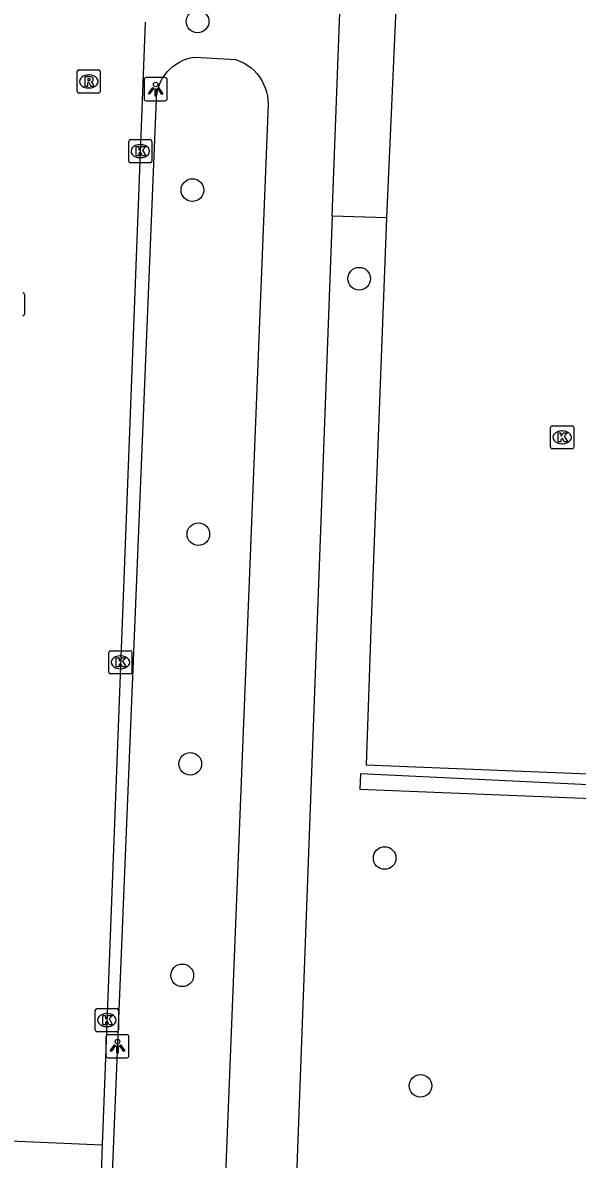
# Model space of a CAD drawing. Extents: x 161355 to 162026, y 386504 to 387459.
# Drawn here: x 161854.27 to 161878.24, y 386642.61 to 386691.74 of the extents above; entities that cross this region are included whole.
import ezdxf

# ---------------------------------------------------------------- set-up
doc = ezdxf.new("R2010")
doc.units = 0
for name, color, linetype in [('IMGEO_Boom', 7, 'Continuous'), ('IMGEO_Groenvoorziening', 7, 'Continuous'), ('IMGEO_Haag', 7, 'Continuous'), ('IMGEO_Kolk', 7, 'Continuous'), ('IMGEO_Lichtpunt', 7, 'Continuous'), ('IMGEO_Rijbaan_lokaal_open', 7, 'Continuous'), ('IMGEO_Rioolput', 7, 'Continuous'), ('IMGEO_Voetpad_open', 7, 'Continuous')]:
    doc.layers.add(name, color=color, linetype=linetype)

msp = doc.modelspace()

# ---------------------------------------------------------------- linework, layer by layer
at = {"layer": 'IMGEO_Boom'}
for centre in [(161861.83, 386691.795), (161861.604, 386684.506), (161868.81, 386680.674), (161861.862, 386669.634), (161861.514, 386659.704), (161869.915, 386655.633), (161861.168, 386650.561), (161871.461, 386645.785)]:
    msp.add_circle(centre, 0.489, dxfattribs=at)
at = {"layer": 'IMGEO_Groenvoorziening'}
msp.add_lwpolyline([(161870.001, 386683.3), (161869.314, 386665.525), (161869.116, 386659.66), (161902.197, 386658.328)], dxfattribs=at)
at = {"layer": 'IMGEO_Haag'}
msp.add_lwpolyline([(161902.197, 386658.328), (161902.029, 386657.676), (161868.869, 386659.266), (161868.839, 386658.602), (161893.523, 386657.616), (161902.572, 386656.888), (161902.899, 386658.3)], dxfattribs=at)
at = {"layer": 'IMGEO_Kolk'}
for p, q in [((161858.852, 386685.76), (161858.852, 386686.612)), ((161858.927, 386686.686), (161859.779, 386686.686)), ((161859.34, 386686.466), (161859.365, 386686.466)), ((161859.853, 386686.612), (161859.853, 386685.76)), ((161859.363, 386685.906), (161859.338, 386685.906)), ((161859.779, 386685.686), (161858.927, 386685.686)), ((161854.345, 386679.994), (161854.345, 386679.142)), ((161877.087, 386673.39), (161877.087, 386674.242)), ((161877.162, 386674.316), (161878.014, 386674.316)), ((161877.575, 386674.096), (161877.6, 386674.096)), ((161878.088, 386674.242), (161878.088, 386673.39)), ((161877.598, 386673.536), (161877.573, 386673.536)), ((161878.014, 386673.316), (161877.162, 386673.316)), ((161858.068, 386664.593), (161858.92, 386664.593)), ((161857.993, 386663.667), (161857.993, 386664.519)), ((161858.481, 386664.373), (161858.506, 386664.373)), ((161858.994, 386664.519), (161858.994, 386663.667)), ((161858.504, 386663.813), (161858.479, 386663.813)), ((161858.92, 386663.593), (161858.068, 386663.593)), ((161857.408, 386648.2), (161857.408, 386649.052)), ((161857.483, 386649.126), (161858.335, 386649.126)), ((161857.896, 386648.906), (161857.921, 386648.906)), ((161858.409, 386649.052), (161858.409, 386648.2)), ((161858.335, 386648.126), (161857.483, 386648.126)), ((161857.919, 386648.346), (161857.894, 386648.346))]:
    msp.add_line(p, q, dxfattribs=at)
for points in [[(161858.852, 386685.76), (161858.852, 386686.612)], [(161858.927, 386686.686), (161859.779, 386686.686)], [(161859.173, 386686.386), (161859.296, 386686.386), (161859.296, 386686.235), (161859.426, 386686.386), (161859.59, 386686.386), (161859.444, 386686.235), (161859.597, 386685.986), (161859.445, 386685.986), (161859.36, 386686.15), (161859.296, 386686.083), (161859.296, 386685.986), (161859.173, 386685.986), (161859.173, 386686.386)], [(161859.853, 386686.612), (161859.853, 386685.76)], [(161859.779, 386685.686), (161858.927, 386685.686)], [(161854.345, 386679.994), (161854.345, 386679.142)], [(161877.087, 386673.39), (161877.087, 386674.242)], [(161877.162, 386674.316), (161878.014, 386674.316)], [(161877.408, 386674.016), (161877.531, 386674.016), (161877.531, 386673.865), (161877.661, 386674.016), (161877.825, 386674.016), (161877.679, 386673.865), (161877.832, 386673.616), (161877.68, 386673.616), (161877.595, 386673.78), (161877.531, 386673.713), (161877.531, 386673.616), (161877.408, 386673.616), (161877.408, 386674.016)], [(161878.088, 386674.242), (161878.088, 386673.39)], [(161878.014, 386673.316), (161877.162, 386673.316)], [(161858.068, 386664.593), (161858.92, 386664.593)], [(161857.993, 386663.667), (161857.993, 386664.519)], [(161858.314, 386664.293), (161858.437, 386664.293), (161858.437, 386664.142), (161858.567, 386664.293), (161858.731, 386664.293), (161858.585, 386664.142), (161858.738, 386663.893), (161858.586, 386663.893), (161858.501, 386664.057), (161858.437, 386663.99), (161858.437, 386663.893), (161858.314, 386663.893), (161858.314, 386664.293)], [(161858.994, 386664.519), (161858.994, 386663.667)], [(161858.92, 386663.593), (161858.068, 386663.593)], [(161857.408, 386648.2), (161857.408, 386649.052)], [(161857.483, 386649.126), (161858.335, 386649.126)], [(161858.409, 386649.052), (161858.409, 386648.2)], [(161857.729, 386648.826), (161857.852, 386648.826), (161857.852, 386648.675), (161857.982, 386648.826), (161858.146, 386648.826), (161858, 386648.675), (161858.153, 386648.426), (161858.001, 386648.426), (161857.916, 386648.59), (161857.852, 386648.523), (161857.852, 386648.426), (161857.729, 386648.426), (161857.729, 386648.826)], [(161858.335, 386648.126), (161857.483, 386648.126)]]:
    msp.add_lwpolyline(points, dxfattribs=at)
for centre, start, end in [((161858.929, 386686.61), 91.552, 178.448), ((161858.929, 386686.61), 91.552, 178.448), ((161859.777, 386686.61), 1.552, 88.448), ((161859.777, 386686.61), 1.552, 88.448), ((161858.929, 386685.762), 181.552, 268.448), ((161858.929, 386685.762), 181.552, 268.448), ((161859.777, 386685.762), 271.552, 358.448), ((161859.777, 386685.762), 271.552, 358.448), ((161854.269, 386679.992), 1.552, 88.448), ((161854.269, 386679.992), 1.552, 88.448), ((161854.269, 386679.144), 271.552, 358.448), ((161854.269, 386679.144), 271.552, 358.448), ((161877.164, 386674.24), 91.552, 178.448), ((161877.164, 386674.24), 91.552, 178.448), ((161878.012, 386674.24), 1.552, 88.448), ((161878.012, 386674.24), 1.552, 88.448), ((161877.164, 386673.392), 181.552, 268.448), ((161877.164, 386673.392), 181.552, 268.448), ((161878.012, 386673.392), 271.552, 358.448), ((161878.012, 386673.392), 271.552, 358.448), ((161858.07, 386664.517), 91.552, 178.448), ((161858.07, 386664.517), 91.552, 178.448), ((161858.918, 386664.517), 1.552, 88.448), ((161858.918, 386664.517), 1.552, 88.448), ((161858.07, 386663.669), 181.552, 268.448), ((161858.07, 386663.669), 181.552, 268.448), ((161858.918, 386663.669), 271.552, 358.448), ((161858.918, 386663.669), 271.552, 358.448), ((161857.485, 386649.05), 91.552, 178.448), ((161857.485, 386649.05), 91.552, 178.448), ((161858.333, 386649.05), 1.552, 88.448), ((161858.333, 386649.05), 1.552, 88.448), ((161857.485, 386648.202), 181.552, 268.448), ((161857.485, 386648.202), 181.552, 268.448), ((161858.333, 386648.202), 271.552, 358.448), ((161858.333, 386648.202), 271.552, 358.448)]:
    msp.add_arc(centre, 0.0765, start, end, dxfattribs=at)
for centre, major_axis, ratio, start_param, end_param in [((161859.339, 386686.186), (-0.387, 0.002), 0.722429, 4.712389, 7.853982), ((161859.364, 386686.186), (-0.39, 0.002), 0.717154, 1.570796, 4.712389), ((161877.574, 386673.816), (-0.387, 0.002), 0.722429, 4.712389, 7.853982), ((161877.599, 386673.816), (-0.39, 0.002), 0.717154, 1.570796, 4.712389), ((161858.48, 386664.093), (-0.387, 0.002), 0.722429, 4.712389, 7.853982), ((161858.505, 386664.093), (-0.39, 0.002), 0.717154, 1.570796, 4.712389), ((161857.895, 386648.626), (-0.387, 0.002), 0.722429, 4.712389, 7.853982), ((161857.92, 386648.626), (-0.39, 0.002), 0.717154, 1.570796, 4.712389)]:
    msp.add_ellipse(centre, major_axis=major_axis, ratio=ratio, start_param=start_param, end_param=end_param, dxfattribs=at)
at = {"layer": 'IMGEO_Lichtpunt'}
for p, q in [((161859.518, 386689.27), (161859.518, 386688.463)), ((161859.518, 386689.27), (161859.518, 386688.463)), ((161860.42, 386689.365), (161859.612, 386689.365)), ((161860.42, 386689.365), (161859.612, 386689.365)), ((161860.514, 386688.463), (161860.514, 386689.27)), ((161860.514, 386688.463), (161860.514, 386689.27)), ((161859.612, 386688.369), (161860.42, 386688.369)), ((161859.612, 386688.369), (161860.42, 386688.369)), ((161857.868, 386647.899), (161857.868, 386647.092)), ((161857.868, 386647.899), (161857.868, 386647.092)), ((161858.77, 386647.994), (161857.962, 386647.994)), ((161858.77, 386647.994), (161857.962, 386647.994)), ((161858.864, 386647.092), (161858.864, 386647.899)), ((161858.864, 386647.092), (161858.864, 386647.899)), ((161857.962, 386646.998), (161858.77, 386646.998)), ((161857.962, 386646.998), (161858.77, 386646.998))]:
    msp.add_line(p, q, dxfattribs=at)
for points in [[(161859.892, 386688.934), (161859.931, 386688.906), (161859.743, 386688.644), (161859.705, 386688.671), (161859.892, 386688.934)], [(161859.994, 386688.886), (161860.041, 386688.886), (161860.041, 386688.564), (161859.994, 386688.564), (161859.994, 386688.886)], [(161860.104, 386688.906), (161860.142, 386688.933), (161860.329, 386688.671), (161860.29, 386688.643), (161860.104, 386688.906)], [(161858.242, 386647.563), (161858.281, 386647.535), (161858.093, 386647.273), (161858.055, 386647.3), (161858.242, 386647.563)], [(161858.344, 386647.515), (161858.391, 386647.515), (161858.391, 386647.193), (161858.344, 386647.193), (161858.344, 386647.515)], [(161858.454, 386647.535), (161858.492, 386647.562), (161858.679, 386647.3), (161858.64, 386647.272), (161858.454, 386647.535)]]:
    msp.add_lwpolyline(points, dxfattribs=at)
for centre in [(161860.017, 386689.068), (161858.367, 386647.697)]:
    msp.add_circle(centre, 0.0994, dxfattribs=at)
for centre, start, end in [((161859.612, 386689.27), 90, 180), ((161859.612, 386689.27), 90, 180), ((161860.42, 386689.27), 0, 90), ((161860.42, 386689.27), 0, 90), ((161859.612, 386688.463), 180, 270), ((161859.612, 386688.463), 180, 270), ((161860.42, 386688.463), 270, 0), ((161860.42, 386688.463), 270, 360), ((161857.962, 386647.899), 90, 180), ((161857.962, 386647.899), 90, 180), ((161858.77, 386647.899), 0, 90), ((161858.77, 386647.899), 0, 90), ((161857.962, 386647.092), 180, 270), ((161857.962, 386647.092), 180, 270), ((161858.77, 386647.092), 270, 0), ((161858.77, 386647.092), 270, 360)]:
    msp.add_arc(centre, 0.0946, start, end, dxfattribs=at)
at = {"layer": 'IMGEO_Rijbaan_lokaal_open'}
for points in [[(161859.569, 386691.763), (161857.708, 386643.236)], [(161846.578, 386643.738), (161846.762, 386643.713), (161857.708, 386643.236)], [(161857.708, 386643.236), (161857.6, 386640.408)]]:
    msp.add_lwpolyline(points, dxfattribs=at)
at = {"layer": 'IMGEO_Rioolput'}
for p, q in [((161856.699, 386689.7), (161857.551, 386689.7)), ((161856.624, 386688.774), (161856.624, 386689.626)), ((161857.112, 386689.48), (161857.137, 386689.48)), ((161857.625, 386689.626), (161857.625, 386688.774)), ((161857.551, 386688.7), (161856.699, 386688.7)), ((161857.135, 386688.92), (161857.11, 386688.92))]:
    msp.add_line(p, q, dxfattribs=at)
for points in [[(161856.699, 386689.7), (161857.551, 386689.7)], [(161856.624, 386688.774), (161856.624, 386689.626)], [(161857.213, 386689.398), (161856.961, 386689.4), (161856.961, 386689)], [(161856.961, 386689), (161857.085, 386689), (161857.085, 386689.162), (161857.096, 386689.162)], [(161857.139, 386689.319), (161857.085, 386689.319), (161857.085, 386689.238)], [(161857.085, 386689.238), (161857.137, 386689.238)], [(161857.625, 386689.626), (161857.625, 386688.774)], [(161857.551, 386688.7), (161856.699, 386688.7)], [(161857.143, 386689.133), (161857.214, 386689), (161857.354, 386689), (161857.289, 386689.126)]]:
    msp.add_lwpolyline(points, dxfattribs=at)
for centre, radius, start, end in [((161856.701, 386689.624), 0.0765, 91.552, 178.448), ((161856.701, 386689.624), 0.0765, 91.552, 178.448), ((161857.549, 386689.624), 0.0765, 1.552, 88.448), ((161857.549, 386689.624), 0.0765, 1.552, 88.448), ((161857.095, 386689.109), 0.0533, 26.0293, 88.6989), ((161857.121, 386689.427), 0.19, 274.7715, 282.9687), ((161857.145, 386689.223), 0.0964, 77.0061, 93.1865), ((161857.159, 386689.28), 0.0378, 276.6634, 79.6772), ((161857.212, 386689.288), 0.109, 350.3612, 89.416), ((161857.21, 386689.288), 0.112, 277.5842, 350.9817), ((161857.194, 386689.073), 0.108, 29.5134, 73.7905), ((161856.701, 386688.776), 0.0765, 181.552, 268.448), ((161856.701, 386688.776), 0.0765, 181.552, 268.448), ((161857.549, 386688.776), 0.0765, 271.552, 358.448), ((161857.549, 386688.776), 0.0765, 271.552, 358.448)]:
    msp.add_arc(centre, radius, start, end, dxfattribs=at)
for centre, major_axis, ratio, start_param, end_param in [((161857.111, 386689.2), (-0.387, 0.002), 0.722429, 4.712389, 7.853982), ((161857.136, 386689.2), (-0.39, 0.002), 0.717154, 1.570796, 4.712389)]:
    msp.add_ellipse(centre, major_axis=major_axis, ratio=ratio, start_param=start_param, end_param=end_param, dxfattribs=at)
at = {"layer": 'IMGEO_Voetpad_open'}
for points in [[(161867.65, 386683.374), (161868.123, 386696.023)], [(161870.557, 386695.92), (161870.001, 386683.3)], [(161858.143, 386641.656), (161860.047, 386688.445), (161860.053, 386688.526), (161860.075, 386688.696), (161860.113, 386688.863), (161860.166, 386689.027), (161860.233, 386689.184), (161860.314, 386689.336), (161860.409, 386689.479), (161860.515, 386689.613), (161860.633, 386689.738), (161860.762, 386689.851), (161860.901, 386689.952), (161861.048, 386690.041), (161861.202, 386690.116), (161861.362, 386690.177), (161861.527, 386690.224), (161861.696, 386690.255), (161863.472, 386690.147), (161863.515, 386690.133), (161863.681, 386690.068), (161863.842, 386689.989), (161863.994, 386689.895), (161864.138, 386689.789), (161864.272, 386689.669), (161864.394, 386689.539), (161864.504, 386689.398), (161864.601, 386689.247), (161864.685, 386689.089), (161864.754, 386688.924), (161864.807, 386688.753), (161864.846, 386688.578), (161864.868, 386688.401), (161864.875, 386688.222), (161863.022, 386641.586)], [(161867.65, 386683.374), (161866.028, 386639.958)], [(161870.001, 386683.3), (161867.65, 386683.374)]]:
    msp.add_lwpolyline(points, dxfattribs=at)

doc.saveas('drawing.dxf')
